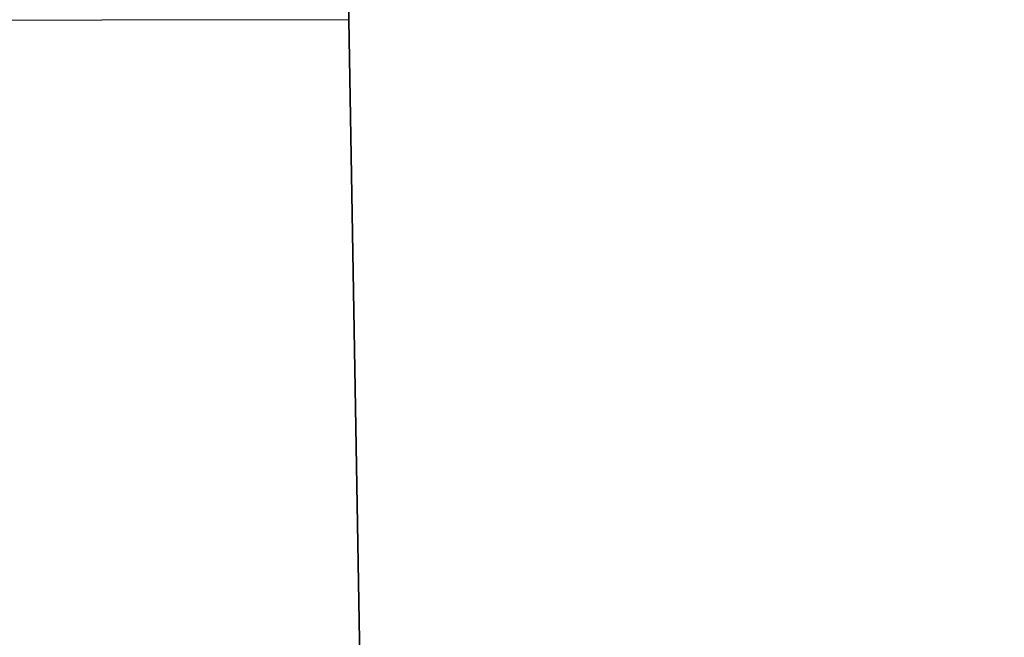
# Model space of a CAD drawing. Header units: millimetres. Extents: x -2852 to 102, y -106 to 97.
# Tile 555 of 656: x -1931.91 to -1929.92, y -6.67 to -5.42. Entities that reach past the tile are written whole.
import ezdxf

# ---------------------------------------------------------------- set-up
doc = ezdxf.new("R2010")
doc.units = ezdxf.units.MM
doc.header["$MEASUREMENT"] = 0
doc.layers.add('IGES level 0', color=252, linetype='Continuous')
doc.layers.add('Predefinito', color=5, linetype='Continuous')

msp = doc.modelspace()

# ---------------------------------------------------------------- linework, layer by layer
at = {"layer": 'IGES level 0'}
for points in [[(-1928.3652, 18.2996), (-1928.8017, 16.4634), (-1929.197, 14.6471), (-1929.5525, 12.8513), (-1929.8698, 11.0767), (-1930.1502, 9.3238), (-1930.3953, 7.5931), (-1930.785, 4.1998), (-1931.0497, 0.8994), (-1931.1997, -2.3065), (-1931.2448, -5.4169)], [(-1928.3652, 18.2996), (-1928.8017, 16.4634), (-1929.197, 14.6471), (-1929.5525, 12.8513), (-1929.8698, 11.0767), (-1930.1502, 9.3238), (-1930.3953, 7.5931), (-1930.785, 4.1998), (-1931.0497, 0.8994), (-1931.1997, -2.3065), (-1931.2448, -5.4169)], [(-1931.2448, -5.4169), (-1931.1997, -2.3065), (-1931.0497, 0.8994), (-1930.785, 4.1998), (-1930.3953, 7.5931), (-1930.1502, 9.3238), (-1929.8698, 11.0767), (-1929.5525, 12.8513), (-1929.197, 14.6471), (-1928.8017, 16.4634), (-1928.3652, 18.2996)], [(-1928.3652, 18.2996), (-1928.8017, 16.4634), (-1929.197, 14.6471), (-1929.5525, 12.8513), (-1929.8698, 11.0767), (-1930.1502, 9.3238), (-1930.3953, 7.5931), (-1930.785, 4.1998), (-1931.0497, 0.8994), (-1931.1997, -2.3065), (-1931.2448, -5.4169)], [(-1931.2448, -5.4169), (-1931.1997, -2.3065), (-1931.0497, 0.8994), (-1930.785, 4.1998), (-1930.3953, 7.5931), (-1930.1502, 9.3238), (-1929.8698, 11.0767), (-1929.5525, 12.8513), (-1929.197, 14.6471), (-1928.8017, 16.4634), (-1928.3652, 18.2996)], [(-1928.3652, 18.2996), (-1928.8017, 16.4634), (-1929.197, 14.6471), (-1929.5525, 12.8513), (-1929.8698, 11.0767), (-1930.1502, 9.3238), (-1930.3953, 7.5931), (-1930.785, 4.1998), (-1931.0497, 0.8994), (-1931.1997, -2.3065), (-1931.2448, -5.4169)], [(-1931.2448, -5.4169), (-1931.1997, -2.3065), (-1931.0497, 0.8994), (-1930.785, 4.1998), (-1930.3953, 7.5931), (-1930.1502, 9.3238), (-1929.8698, 11.0767), (-1929.5525, 12.8513), (-1929.197, 14.6471), (-1928.8017, 16.4634), (-1928.3652, 18.2996)], [(-1928.3652, 18.2996), (-1928.8017, 16.4634), (-1929.197, 14.6471), (-1929.5525, 12.8513), (-1929.8698, 11.0767), (-1930.1502, 9.3238), (-1930.3953, 7.5931), (-1930.785, 4.1998), (-1931.0497, 0.8994), (-1931.1997, -2.3065), (-1931.2448, -5.4169)], [(-1931.2448, -5.4169), (-1931.1997, -2.3065), (-1931.0497, 0.8994), (-1930.785, 4.1998), (-1930.3953, 7.5931), (-1930.1502, 9.3238), (-1929.8698, 11.0767), (-1929.5525, 12.8513), (-1929.197, 14.6471), (-1928.8017, 16.4634), (-1928.3652, 18.2996)], [(-1931.2448, -5.4169), (-1931.1997, -2.3065), (-1931.0497, 0.8994), (-1930.785, 4.1998), (-1930.3953, 7.5931), (-1930.1502, 9.3238), (-1929.8698, 11.0767), (-1929.5525, 12.8513), (-1929.197, 14.6471), (-1928.8017, 16.4634), (-1928.3652, 18.2996)], [(-1928.3652, 18.2996), (-1928.8017, 16.4634), (-1929.197, 14.6471), (-1929.5525, 12.8513), (-1929.8698, 11.0767), (-1930.1502, 9.3238), (-1930.3953, 7.5931), (-1930.785, 4.1998), (-1931.0497, 0.8994), (-1931.1997, -2.3065), (-1931.2448, -5.4169)], [(-1928.3652, 18.2996), (-1928.8017, 16.4634), (-1929.197, 14.6471), (-1929.5525, 12.8513), (-1929.8698, 11.0767), (-1930.1502, 9.3238), (-1930.3953, 7.5931), (-1930.785, 4.1998), (-1931.0497, 0.8994), (-1931.1997, -2.3065), (-1931.2448, -5.4169)], [(-1931.2448, -5.4169), (-1931.1997, -2.3065), (-1931.0497, 0.8994), (-1930.785, 4.1998), (-1930.3953, 7.5931), (-1930.1502, 9.3238), (-1929.8698, 11.0767), (-1929.5525, 12.8513), (-1929.197, 14.6471), (-1928.8017, 16.4634), (-1928.3652, 18.2996)], [(-1928.3652, 18.2996), (-1928.8017, 16.4634), (-1929.197, 14.6471), (-1929.5525, 12.8513), (-1929.8698, 11.0767), (-1930.1502, 9.3238), (-1930.3953, 7.5931), (-1930.785, 4.1998), (-1931.0497, 0.8994), (-1931.1997, -2.3065), (-1931.2448, -5.4169)], [(-1931.2448, -5.4169), (-1931.2011, -2.3522), (-1931.0555, 0.8068), (-1930.7986, 4.0592), (-1930.4203, 7.4036), (-1930.1823, 9.1097), (-1929.9099, 10.8378), (-1929.6018, 12.5875), (-1929.2565, 14.3584), (-1928.8725, 16.1499), (-1928.4484, 17.9613)], [(-1931.2448, -5.4169), (-1931.2011, -2.3522), (-1931.0555, 0.8068), (-1930.7986, 4.0592), (-1930.4203, 7.4036), (-1930.1823, 9.1097), (-1929.9099, 10.8378), (-1929.6018, 12.5875), (-1929.2565, 14.3584), (-1928.8725, 16.1499), (-1928.4484, 17.9613)], [(-1931.2448, -5.4169), (-1933.2448, -5.4196)], [(-1931.2448, -5.4169), (-1933.2448, -5.4196)], [(-1931.2448, -5.4169), (-1931.1912, -8.5272), (-1931.0324, -11.7326), (-1930.7588, -15.0323), (-1930.3598, -18.4246), (-1930.1099, -20.1546), (-1929.8247, -21.9067), (-1929.5025, -23.6804), (-1929.1421, -25.4752), (-1928.7419, -27.2905), (-1928.3003, -29.1255), (-1927.816, -30.9794), (-1927.2873, -32.8515), (-1926.7127, -34.7408), (-1926.0907, -36.6462), (-1925.4197, -38.5666), (-1924.6982, -40.5008), (-1923.9246, -42.4475), (-1923.0973, -44.4051), (-1922.215, -46.3722), (-1921.276, -48.3471), (-1920.279, -50.3281), (-1919.2226, -52.3132)], [(-1931.2448, -5.4169), (-1931.1912, -8.5272), (-1931.0324, -11.7326), (-1930.7588, -15.0323), (-1930.3598, -18.4246), (-1930.1099, -20.1546), (-1929.8247, -21.9067), (-1929.5025, -23.6804), (-1929.1421, -25.4752), (-1928.7419, -27.2905), (-1928.3003, -29.1255), (-1927.816, -30.9794), (-1927.2873, -32.8515), (-1926.7127, -34.7408), (-1926.0907, -36.6462), (-1925.4197, -38.5666), (-1924.6982, -40.5008), (-1923.9246, -42.4475), (-1923.0973, -44.4051), (-1922.215, -46.3722), (-1921.276, -48.3471), (-1920.279, -50.3281), (-1919.2226, -52.3132)], [(-1919.5514, -51.7069), (-1920.5806, -49.7405), (-1921.5516, -47.7792), (-1922.4658, -45.8248), (-1923.3246, -43.8789), (-1924.1296, -41.9432), (-1924.8822, -40.0191), (-1925.5841, -38.1079), (-1926.2366, -36.211), (-1926.8414, -34.3295), (-1927.3999, -32.4644), (-1927.9138, -30.6168), (-1928.3845, -28.7874), (-1928.8135, -26.9772), (-1929.2024, -25.1868), (-1929.5526, -23.4168), (-1929.8655, -21.6679), (-1930.1426, -19.9406), (-1930.3852, -18.2352), (-1930.7727, -14.8918), (-1931.0385, -11.6401), (-1931.1927, -8.4815), (-1931.2448, -5.4169)], [(-1919.2226, -52.3132), (-1920.279, -50.3281), (-1921.276, -48.3471), (-1922.215, -46.3722), (-1923.0973, -44.4051), (-1923.9246, -42.4475), (-1924.6982, -40.5008), (-1925.4197, -38.5666), (-1926.0907, -36.6462), (-1926.7127, -34.7408), (-1927.2873, -32.8515), (-1927.816, -30.9794), (-1928.3003, -29.1255), (-1928.7419, -27.2905), (-1929.1421, -25.4752), (-1929.5025, -23.6804), (-1929.8247, -21.9067), (-1930.1099, -20.1546), (-1930.3598, -18.4246), (-1930.7588, -15.0323), (-1931.0324, -11.7326), (-1931.1912, -8.5272), (-1931.2448, -5.4169)], [(-1931.2448, -5.4169), (-1931.1912, -8.5272), (-1931.0324, -11.7326), (-1930.7588, -15.0323), (-1930.3598, -18.4246), (-1930.1099, -20.1546), (-1929.8247, -21.9067), (-1929.5025, -23.6804), (-1929.1421, -25.4752), (-1928.7419, -27.2905), (-1928.3003, -29.1255), (-1927.816, -30.9794), (-1927.2873, -32.8515), (-1926.7127, -34.7408), (-1926.0907, -36.6462), (-1925.4197, -38.5666), (-1924.6982, -40.5008), (-1923.9246, -42.4475), (-1923.0973, -44.4051), (-1922.215, -46.3722), (-1921.276, -48.3471), (-1920.279, -50.3281), (-1919.2226, -52.3132)], [(-1919.2226, -52.3132), (-1920.279, -50.3281), (-1921.276, -48.3471), (-1922.215, -46.3722), (-1923.0973, -44.4051), (-1923.9246, -42.4475), (-1924.6982, -40.5008), (-1925.4197, -38.5666), (-1926.0907, -36.6462), (-1926.7127, -34.7408), (-1927.2873, -32.8515), (-1927.816, -30.9794), (-1928.3003, -29.1255), (-1928.7419, -27.2905), (-1929.1421, -25.4752), (-1929.5025, -23.6804), (-1929.8247, -21.9067), (-1930.1099, -20.1546), (-1930.3598, -18.4246), (-1930.7588, -15.0323), (-1931.0324, -11.7326), (-1931.1912, -8.5272), (-1931.2448, -5.4169)], [(-1931.2448, -5.4169), (-1931.1912, -8.5272), (-1931.0324, -11.7326), (-1930.7588, -15.0323), (-1930.3598, -18.4246), (-1930.1099, -20.1546), (-1929.8247, -21.9067), (-1929.5025, -23.6804), (-1929.1421, -25.4752), (-1928.7419, -27.2905), (-1928.3003, -29.1255), (-1927.816, -30.9794), (-1927.2873, -32.8515), (-1926.7127, -34.7408), (-1926.0907, -36.6462), (-1925.4197, -38.5666), (-1924.6982, -40.5008), (-1923.9246, -42.4475), (-1923.0973, -44.4051), (-1922.215, -46.3722), (-1921.276, -48.3471), (-1920.279, -50.3281), (-1919.2226, -52.3132)], [(-1919.2226, -52.3132), (-1920.279, -50.3281), (-1921.276, -48.3471), (-1922.215, -46.3722), (-1923.0973, -44.4051), (-1923.9246, -42.4475), (-1924.6982, -40.5008), (-1925.4197, -38.5666), (-1926.0907, -36.6462), (-1926.7127, -34.7408), (-1927.2873, -32.8515), (-1927.816, -30.9794), (-1928.3003, -29.1255), (-1928.7419, -27.2905), (-1929.1421, -25.4752), (-1929.5025, -23.6804), (-1929.8247, -21.9067), (-1930.1099, -20.1546), (-1930.3598, -18.4246), (-1930.7588, -15.0323), (-1931.0324, -11.7326), (-1931.1912, -8.5272), (-1931.2448, -5.4169)], [(-1931.2448, -5.4169), (-1931.1912, -8.5272), (-1931.0324, -11.7326), (-1930.7588, -15.0323), (-1930.3598, -18.4246), (-1930.1099, -20.1546), (-1929.8247, -21.9067), (-1929.5025, -23.6804), (-1929.1421, -25.4752), (-1928.7419, -27.2905), (-1928.3003, -29.1255), (-1927.816, -30.9794), (-1927.2873, -32.8515), (-1926.7127, -34.7408), (-1926.0907, -36.6462), (-1925.4197, -38.5666), (-1924.6982, -40.5008), (-1923.9246, -42.4475), (-1923.0973, -44.4051), (-1922.215, -46.3722), (-1921.276, -48.3471), (-1920.279, -50.3281), (-1919.2226, -52.3132)], [(-1919.2226, -52.3132), (-1920.279, -50.3281), (-1921.276, -48.3471), (-1922.215, -46.3722), (-1923.0973, -44.4051), (-1923.9246, -42.4475), (-1924.6982, -40.5008), (-1925.4197, -38.5666), (-1926.0907, -36.6462), (-1926.7127, -34.7408), (-1927.2873, -32.8515), (-1927.816, -30.9794), (-1928.3003, -29.1255), (-1928.7419, -27.2905), (-1929.1421, -25.4752), (-1929.5025, -23.6804), (-1929.8247, -21.9067), (-1930.1099, -20.1546), (-1930.3598, -18.4246), (-1930.7588, -15.0323), (-1931.0324, -11.7326), (-1931.1912, -8.5272), (-1931.2448, -5.4169)], [(-1919.2226, -52.3132), (-1920.279, -50.3281), (-1921.276, -48.3471), (-1922.215, -46.3722), (-1923.0973, -44.4051), (-1923.9246, -42.4475), (-1924.6982, -40.5008), (-1925.4197, -38.5666), (-1926.0907, -36.6462), (-1926.7127, -34.7408), (-1927.2873, -32.8515), (-1927.816, -30.9794), (-1928.3003, -29.1255), (-1928.7419, -27.2905), (-1929.1421, -25.4752), (-1929.5025, -23.6804), (-1929.8247, -21.9067), (-1930.1099, -20.1546), (-1930.3598, -18.4246), (-1930.7588, -15.0323), (-1931.0324, -11.7326), (-1931.1912, -8.5272), (-1931.2448, -5.4169)], [(-1931.2448, -5.4169), (-1931.1912, -8.5272), (-1931.0324, -11.7326), (-1930.7588, -15.0323), (-1930.3598, -18.4246), (-1930.1099, -20.1546), (-1929.8247, -21.9067), (-1929.5025, -23.6804), (-1929.1421, -25.4752), (-1928.7419, -27.2905), (-1928.3003, -29.1255), (-1927.816, -30.9794), (-1927.2873, -32.8515), (-1926.7127, -34.7408), (-1926.0907, -36.6462), (-1925.4197, -38.5666), (-1924.6982, -40.5008), (-1923.9246, -42.4475), (-1923.0973, -44.4051), (-1922.215, -46.3722), (-1921.276, -48.3471), (-1920.279, -50.3281), (-1919.2226, -52.3132)], [(-1931.2448, -5.4169), (-1931.1912, -8.5272), (-1931.0324, -11.7326), (-1930.7588, -15.0323), (-1930.3598, -18.4246), (-1930.1099, -20.1546), (-1929.8247, -21.9067), (-1929.5025, -23.6804), (-1929.1421, -25.4752), (-1928.7419, -27.2905), (-1928.3003, -29.1255), (-1927.816, -30.9794), (-1927.2873, -32.8515), (-1926.7127, -34.7408), (-1926.0907, -36.6462), (-1925.4197, -38.5666), (-1924.6982, -40.5008), (-1923.9246, -42.4475), (-1923.0973, -44.4051), (-1922.215, -46.3722), (-1921.276, -48.3471), (-1920.279, -50.3281), (-1919.2226, -52.3132)], [(-1919.2226, -52.3132), (-1920.279, -50.3281), (-1921.276, -48.3471), (-1922.215, -46.3722), (-1923.0973, -44.4051), (-1923.9246, -42.4475), (-1924.6982, -40.5008), (-1925.4197, -38.5666), (-1926.0907, -36.6462), (-1926.7127, -34.7408), (-1927.2873, -32.8515), (-1927.816, -30.9794), (-1928.3003, -29.1255), (-1928.7419, -27.2905), (-1929.1421, -25.4752), (-1929.5025, -23.6804), (-1929.8247, -21.9067), (-1930.1099, -20.1546), (-1930.3598, -18.4246), (-1930.7588, -15.0323), (-1931.0324, -11.7326), (-1931.1912, -8.5272), (-1931.2448, -5.4169)], [(-1931.2448, -5.4169), (-1931.1912, -8.5272), (-1931.0324, -11.7326), (-1930.7588, -15.0323), (-1930.3598, -18.4246), (-1930.1099, -20.1546), (-1929.8247, -21.9067), (-1929.5025, -23.6804), (-1929.1421, -25.4752), (-1928.7419, -27.2905), (-1928.3003, -29.1255), (-1927.816, -30.9794), (-1927.2873, -32.8515), (-1926.7127, -34.7408), (-1926.0907, -36.6462), (-1925.4197, -38.5666), (-1924.6982, -40.5008), (-1923.9246, -42.4475), (-1923.0973, -44.4051), (-1922.215, -46.3722), (-1921.276, -48.3471), (-1920.279, -50.3281), (-1919.2226, -52.3132)], [(-1919.5514, -51.7069), (-1920.5806, -49.7405), (-1921.5516, -47.7792), (-1922.4658, -45.8248), (-1923.3246, -43.8789), (-1924.1296, -41.9432), (-1924.8822, -40.0191), (-1925.5841, -38.1079), (-1926.2366, -36.211), (-1926.8414, -34.3295), (-1927.3999, -32.4644), (-1927.9138, -30.6168), (-1928.3845, -28.7874), (-1928.8135, -26.9772), (-1929.2024, -25.1868), (-1929.5526, -23.4168), (-1929.8655, -21.6679), (-1930.1426, -19.9406), (-1930.3852, -18.2352), (-1930.7727, -14.8918), (-1931.0385, -11.6401), (-1931.1927, -8.4815), (-1931.2448, -5.4169)]]:
    msp.add_lwpolyline(points, dxfattribs=at)
at = {"layer": 'IGES level 0', "extrusion": (-0.001367, 0.999999, 0)}
msp.add_lwpolyline([(1931.2504, 44), (1931.2948, 43.9995), (1931.3396, 43.998), (1931.3847, 43.9955), (1931.4301, 43.9919), (1931.4758, 43.9873), (1931.5218, 43.9815), (1931.568, 43.9746), (1931.6143, 43.9666), (1931.6608, 43.9574), (1931.7074, 43.9471), (1931.7541, 43.9355), (1931.8007, 43.9228), (1931.8474, 43.9088), (1931.8939, 43.8937), (1931.9404, 43.8772), (1931.9866, 43.8596), (1932.0327, 43.8407), (1932.0784, 43.8205), (1932.1239, 43.7992), (1932.169, 43.7766), (1932.2137, 43.7527), (1932.2579, 43.7277), (1932.3017, 43.7014), (1932.3448, 43.674), (1932.3874, 43.6454), (1932.4293, 43.6156), (1932.4705, 43.5847), (1932.511, 43.5527), (1932.5507, 43.5196), (1932.5896, 43.4855), (1932.6276, 43.4503), (1932.6646, 43.4142), (1932.7008, 43.3771), (1932.7359, 43.3391), (1932.77, 43.3003), (1932.8031, 43.2606), (1932.8351, 43.2201), (1932.866, 43.1789), (1932.8958, 43.137), (1932.9244, 43.0944), (1932.9519, 43.0512), (1932.9781, 43.0075), (1933.0032, 42.9633), (1933.027, 42.9186), (1933.0496, 42.8735), (1933.071, 42.828), (1933.0911, 42.7822), (1933.11, 42.7362), (1933.1277, 42.6899), (1933.1441, 42.6435), (1933.1593, 42.5969), (1933.1732, 42.5503), (1933.186, 42.5037), (1933.1975, 42.457), (1933.2079, 42.4104), (1933.217, 42.3639), (1933.225, 42.3176), (1933.2319, 42.2714), (1933.2377, 42.2254), (1933.2423, 42.1797), (1933.2459, 42.1343), (1933.2484, 42.0892), (1933.2499, 42.0444), (1933.2504, 42)], dxfattribs=at)
msp.add_lwpolyline([(1931.2504, 44), (1931.2948, 43.9995), (1931.3396, 43.998), (1931.3847, 43.9955), (1931.4301, 43.9919), (1931.4758, 43.9873), (1931.5218, 43.9815), (1931.568, 43.9746), (1931.6143, 43.9666), (1931.6608, 43.9574), (1931.7074, 43.9471), (1931.7541, 43.9355), (1931.8007, 43.9228), (1931.8474, 43.9088), (1931.8939, 43.8937), (1931.9404, 43.8772), (1931.9866, 43.8596), (1932.0327, 43.8407), (1932.0784, 43.8205), (1932.1239, 43.7992), (1932.169, 43.7766), (1932.2137, 43.7527), (1932.2579, 43.7277), (1932.3017, 43.7014), (1932.3448, 43.674), (1932.3874, 43.6454), (1932.4293, 43.6156), (1932.4705, 43.5847), (1932.511, 43.5527), (1932.5507, 43.5196), (1932.5896, 43.4855), (1932.6276, 43.4503), (1932.6646, 43.4142), (1932.7008, 43.3771), (1932.7359, 43.3391), (1932.77, 43.3003), (1932.8031, 43.2606), (1932.8351, 43.2201), (1932.866, 43.1789), (1932.8958, 43.137), (1932.9244, 43.0944), (1932.9519, 43.0512), (1932.9781, 43.0075), (1933.0032, 42.9633), (1933.027, 42.9186), (1933.0496, 42.8735), (1933.071, 42.828), (1933.0911, 42.7822), (1933.11, 42.7362), (1933.1277, 42.6899), (1933.1441, 42.6435), (1933.1593, 42.5969), (1933.1732, 42.5503), (1933.186, 42.5037), (1933.1975, 42.457), (1933.2079, 42.4104), (1933.217, 42.3639), (1933.225, 42.3176), (1933.2319, 42.2714), (1933.2377, 42.2254), (1933.2423, 42.1797), (1933.2459, 42.1343), (1933.2484, 42.0892), (1933.2499, 42.0444), (1933.2504, 42)], dxfattribs=at)
at = {"layer": 'IGES level 0', "extrusion": (1, 0, 0)}
msp.add_lwpolyline([(-5.4169, 42), (-5.4169, 0)], dxfattribs=at)
msp.add_lwpolyline([(-5.4169, 42), (-5.4169, 0)], dxfattribs=at)
at = {"layer": 'Predefinito', "extrusion": (0.430193, 0.00058807, 0.902737)}
msp.add_lwpolyline([(-1.5243, 2153.3623), (-1.369, 2153.3641), (-1.2123, 2153.3693), (-1.0544, 2153.3781), (-0.8953, 2153.3907), (-0.7353, 2153.4069), (-0.5745, 2153.4271), (-0.4128, 2153.4511), (-0.2506, 2153.4792), (-0.0879, 2153.5113), (0.0752, 2153.5475), (0.2385, 2153.5879), (0.4018, 2153.6325), (0.565, 2153.6814), (0.7279, 2153.7346), (0.8904, 2153.792), (1.0523, 2153.8538), (1.2135, 2153.92), (1.3737, 2153.9904), (1.5329, 2154.0652), (1.6907, 2154.1444), (1.8472, 2154.2278), (2.002, 2154.3154), (2.155, 2154.4073), (2.3061, 2154.5034), (2.4551, 2154.6035), (2.6018, 2154.7077), (2.7461, 2154.8159), (2.8878, 2154.9279), (3.0267, 2155.0437), (3.1627, 2155.1631), (3.2956, 2155.2861), (3.4254, 2155.4126), (3.5519, 2155.5424), (3.6749, 2155.6753), (3.7944, 2155.8113), (3.9101, 2155.9503), (4.0222, 2156.0919), (4.1303, 2156.2362), (4.2345, 2156.3829), (4.3346, 2156.5319), (4.4307, 2156.683), (4.5226, 2156.836), (4.6102, 2156.9908), (4.6937, 2157.1473), (4.7728, 2157.3051), (4.8476, 2157.4643), (4.9181, 2157.6245), (4.9842, 2157.7857), (5.046, 2157.9476), (5.1034, 2158.1101), (5.1566, 2158.273), (5.2055, 2158.4362), (5.2501, 2158.5995), (5.2905, 2158.7628), (5.3267, 2158.9259), (5.3588, 2159.0886), (5.3869, 2159.2508), (5.4109, 2159.4125), (5.4311, 2159.5734), (5.4474, 2159.7334), (5.4599, 2159.8924), (5.4687, 2160.0503), (5.4739, 2160.207), (5.4757, 2160.3623), (5.4739, 2160.5177), (5.4687, 2160.6744), (5.4599, 2160.8323), (5.4474, 2160.9913), (5.4311, 2161.1513), (5.4109, 2161.3122), (5.3869, 2161.4738), (5.3588, 2161.6361), (5.3267, 2161.7988), (5.2905, 2161.9619), (5.2501, 2162.1251), (5.2055, 2162.2884), (5.1566, 2162.4516), (5.1034, 2162.6146), (5.046, 2162.7771), (4.9842, 2162.939), (4.9181, 2163.1002), (4.8476, 2163.2604), (4.7728, 2163.4195), (4.6937, 2163.5774), (4.6102, 2163.7338), (4.5226, 2163.8887), (4.4307, 2164.0417), (4.3346, 2164.1928), (4.2345, 2164.3418), (4.1303, 2164.4885), (4.0222, 2164.6328), (3.9101, 2164.7744), (3.7944, 2164.9133), (3.6749, 2165.0493), (3.5519, 2165.1823), (3.4254, 2165.3121), (3.2956, 2165.4385), (3.1627, 2165.5616), (3.0267, 2165.681), (2.8878, 2165.7968), (2.7461, 2165.9088), (2.6018, 2166.017), (2.4551, 2166.1212), (2.3061, 2166.2213), (2.155, 2166.3174), (2.002, 2166.4092), (1.8472, 2166.4969), (1.6907, 2166.5803), (1.5329, 2166.6594), (1.3737, 2166.7343), (1.2135, 2166.8047), (1.0523, 2166.8709), (0.8904, 2166.9327), (0.7279, 2166.9901), (0.565, 2167.0433), (0.4018, 2167.0921), (0.2385, 2167.1367), (0.0752, 2167.1771), (-0.0879, 2167.2134), (-0.2506, 2167.2455), (-0.4128, 2167.2735), (-0.5745, 2167.2976), (-0.7353, 2167.3177), (-0.8953, 2167.334), (-1.0544, 2167.3465), (-1.2123, 2167.3554), (-1.369, 2167.3606), (-1.5243, 2167.3623), (-1.6797, 2167.3606), (-1.8364, 2167.3554), (-1.9943, 2167.3465), (-2.1533, 2167.334), (-2.3133, 2167.3177), (-2.4742, 2167.2976), (-2.6358, 2167.2735), (-2.7981, 2167.2455), (-2.9608, 2167.2134), (-3.1239, 2167.1771), (-3.2871, 2167.1367), (-3.4504, 2167.0921), (-3.6136, 2167.0433), (-3.7766, 2166.9901), (-3.9391, 2166.9327), (-4.101, 2166.8709), (-4.2622, 2166.8047), (-4.4224, 2166.7343), (-4.5815, 2166.6594), (-4.7394, 2166.5803), (-4.8958, 2166.4969), (-5.0507, 2166.4092), (-5.2037, 2166.3174), (-5.3548, 2166.2213), (-5.5038, 2166.1212), (-5.6505, 2166.017), (-5.7948, 2165.9088), (-5.9364, 2165.7968), (-6.0753, 2165.681), (-6.2113, 2165.5616), (-6.3443, 2165.4385), (-6.4741, 2165.3121), (-6.6005, 2165.1823), (-6.7236, 2165.0493), (-6.843, 2164.9133), (-6.9588, 2164.7744), (-7.0708, 2164.6328), (-7.179, 2164.4885), (-7.2831, 2164.3418), (-7.3833, 2164.1928), (-7.4793, 2164.0417), (-7.5712, 2163.8887), (-7.6589, 2163.7338), (-7.7423, 2163.5774), (-7.8214, 2163.4195), (-7.8962, 2163.2604), (-7.9667, 2163.1002), (-8.0328, 2162.939), (-8.0946, 2162.7771), (-8.1521, 2162.6146), (-8.2053, 2162.4516), (-8.2541, 2162.2884), (-8.2987, 2162.1251), (-8.3391, 2161.9619), (-8.3754, 2161.7988), (-8.4075, 2161.6361), (-8.4355, 2161.4738), (-8.4596, 2161.3122), (-8.4797, 2161.1513), (-8.496, 2160.9913), (-8.5085, 2160.8323), (-8.5174, 2160.6744), (-8.5226, 2160.5177), (-8.5243, 2160.3623), (-8.5226, 2160.207), (-8.5174, 2160.0503), (-8.5085, 2159.8924), (-8.496, 2159.7334), (-8.4797, 2159.5734), (-8.4596, 2159.4125), (-8.4355, 2159.2508), (-8.4075, 2159.0886), (-8.3754, 2158.9259), (-8.3391, 2158.7628), (-8.2987, 2158.5995), (-8.2541, 2158.4362), (-8.2053, 2158.273), (-8.1521, 2158.1101), (-8.0946, 2157.9476), (-8.0328, 2157.7857), (-7.9667, 2157.6245), (-7.8962, 2157.4643), (-7.8214, 2157.3051), (-7.7423, 2157.1473), (-7.6589, 2156.9908), (-7.5712, 2156.836), (-7.4793, 2156.683), (-7.3833, 2156.5319), (-7.2831, 2156.3829), (-7.179, 2156.2362), (-7.0708, 2156.0919), (-6.9588, 2155.9503), (-6.843, 2155.8113), (-6.7236, 2155.6753), (-6.6005, 2155.5424), (-6.4741, 2155.4126), (-6.3443, 2155.2861), (-6.2113, 2155.1631), (-6.0753, 2155.0437), (-5.9364, 2154.9279), (-5.7948, 2154.8159), (-5.6505, 2154.7077), (-5.5038, 2154.6035), (-5.3548, 2154.5034), (-5.2037, 2154.4073), (-5.0507, 2154.3154), (-4.8958, 2154.2278), (-4.7394, 2154.1444), (-4.5815, 2154.0652), (-4.4224, 2153.9904), (-4.2622, 2153.92), (-4.101, 2153.8538), (-3.9391, 2153.792), (-3.7766, 2153.7346), (-3.6136, 2153.6814), (-3.4504, 2153.6325), (-3.2871, 2153.5879), (-3.1239, 2153.5475), (-2.9608, 2153.5113), (-2.7981, 2153.4792), (-2.6358, 2153.4511), (-2.4742, 2153.4271), (-2.3133, 2153.4069), (-2.1533, 2153.3907), (-1.9943, 2153.3781), (-1.8364, 2153.3693), (-1.6797, 2153.3641), (-1.5243, 2153.3623)], dxfattribs=at)
msp.add_lwpolyline([(-1.5243, 2153.3623), (-1.369, 2153.3641), (-1.2123, 2153.3693), (-1.0544, 2153.3781), (-0.8953, 2153.3907), (-0.7353, 2153.4069), (-0.5745, 2153.4271), (-0.4128, 2153.4511), (-0.2506, 2153.4792), (-0.0879, 2153.5113), (0.0752, 2153.5475), (0.2385, 2153.5879), (0.4018, 2153.6325), (0.565, 2153.6814), (0.7279, 2153.7346), (0.8904, 2153.792), (1.0523, 2153.8538), (1.2135, 2153.92), (1.3737, 2153.9904), (1.5329, 2154.0652), (1.6907, 2154.1444), (1.8472, 2154.2278), (2.002, 2154.3154), (2.155, 2154.4073), (2.3061, 2154.5034), (2.4551, 2154.6035), (2.6018, 2154.7077), (2.7461, 2154.8159), (2.8878, 2154.9279), (3.0267, 2155.0437), (3.1627, 2155.1631), (3.2956, 2155.2861), (3.4254, 2155.4126), (3.5519, 2155.5424), (3.6749, 2155.6753), (3.7944, 2155.8113), (3.9101, 2155.9503), (4.0222, 2156.0919), (4.1303, 2156.2362), (4.2345, 2156.3829), (4.3346, 2156.5319), (4.4307, 2156.683), (4.5226, 2156.836), (4.6102, 2156.9908), (4.6937, 2157.1473), (4.7728, 2157.3051), (4.8476, 2157.4643), (4.9181, 2157.6245), (4.9842, 2157.7857), (5.046, 2157.9476), (5.1034, 2158.1101), (5.1566, 2158.273), (5.2055, 2158.4362), (5.2501, 2158.5995), (5.2905, 2158.7628), (5.3267, 2158.9259), (5.3588, 2159.0886), (5.3869, 2159.2508), (5.4109, 2159.4125), (5.4311, 2159.5734), (5.4474, 2159.7334), (5.4599, 2159.8924), (5.4687, 2160.0503), (5.4739, 2160.207), (5.4757, 2160.3623), (5.4739, 2160.5177), (5.4687, 2160.6744), (5.4599, 2160.8323), (5.4474, 2160.9913), (5.4311, 2161.1513), (5.4109, 2161.3122), (5.3869, 2161.4738), (5.3588, 2161.6361), (5.3267, 2161.7988), (5.2905, 2161.9619), (5.2501, 2162.1251), (5.2055, 2162.2884), (5.1566, 2162.4516), (5.1034, 2162.6146), (5.046, 2162.7771), (4.9842, 2162.939), (4.9181, 2163.1002), (4.8476, 2163.2604), (4.7728, 2163.4195), (4.6937, 2163.5774), (4.6102, 2163.7338), (4.5226, 2163.8887), (4.4307, 2164.0417), (4.3346, 2164.1928), (4.2345, 2164.3418), (4.1303, 2164.4885), (4.0222, 2164.6328), (3.9101, 2164.7744), (3.7944, 2164.9133), (3.6749, 2165.0493), (3.5519, 2165.1823), (3.4254, 2165.3121), (3.2956, 2165.4385), (3.1627, 2165.5616), (3.0267, 2165.681), (2.8878, 2165.7968), (2.7461, 2165.9088), (2.6018, 2166.017), (2.4551, 2166.1212), (2.3061, 2166.2213), (2.155, 2166.3174), (2.002, 2166.4092), (1.8472, 2166.4969), (1.6907, 2166.5803), (1.5329, 2166.6594), (1.3737, 2166.7343), (1.2135, 2166.8047), (1.0523, 2166.8709), (0.8904, 2166.9327), (0.7279, 2166.9901), (0.565, 2167.0433), (0.4018, 2167.0921), (0.2385, 2167.1367), (0.0752, 2167.1771), (-0.0879, 2167.2134), (-0.2506, 2167.2455), (-0.4128, 2167.2735), (-0.5745, 2167.2976), (-0.7353, 2167.3177), (-0.8953, 2167.334), (-1.0544, 2167.3465), (-1.2123, 2167.3554), (-1.369, 2167.3606), (-1.5243, 2167.3623), (-1.6797, 2167.3606), (-1.8364, 2167.3554), (-1.9943, 2167.3465), (-2.1533, 2167.334), (-2.3133, 2167.3177), (-2.4742, 2167.2976), (-2.6358, 2167.2735), (-2.7981, 2167.2455), (-2.9608, 2167.2134), (-3.1239, 2167.1771), (-3.2871, 2167.1367), (-3.4504, 2167.0921), (-3.6136, 2167.0433), (-3.7766, 2166.9901), (-3.9391, 2166.9327), (-4.101, 2166.8709), (-4.2622, 2166.8047), (-4.4224, 2166.7343), (-4.5815, 2166.6594), (-4.7394, 2166.5803), (-4.8958, 2166.4969), (-5.0507, 2166.4092), (-5.2037, 2166.3174), (-5.3548, 2166.2213), (-5.5038, 2166.1212), (-5.6505, 2166.017), (-5.7948, 2165.9088), (-5.9364, 2165.7968), (-6.0753, 2165.681), (-6.2113, 2165.5616), (-6.3443, 2165.4385), (-6.4741, 2165.3121), (-6.6005, 2165.1823), (-6.7236, 2165.0493), (-6.843, 2164.9133), (-6.9588, 2164.7744), (-7.0708, 2164.6328), (-7.179, 2164.4885), (-7.2831, 2164.3418), (-7.3833, 2164.1928), (-7.4793, 2164.0417), (-7.5712, 2163.8887), (-7.6589, 2163.7338), (-7.7423, 2163.5774), (-7.8214, 2163.4195), (-7.8962, 2163.2604), (-7.9667, 2163.1002), (-8.0328, 2162.939), (-8.0946, 2162.7771), (-8.1521, 2162.6146), (-8.2053, 2162.4516), (-8.2541, 2162.2884), (-8.2987, 2162.1251), (-8.3391, 2161.9619), (-8.3754, 2161.7988), (-8.4075, 2161.6361), (-8.4355, 2161.4738), (-8.4596, 2161.3122), (-8.4797, 2161.1513), (-8.496, 2160.9913), (-8.5085, 2160.8323), (-8.5174, 2160.6744), (-8.5226, 2160.5177), (-8.5243, 2160.3623), (-8.5226, 2160.207), (-8.5174, 2160.0503), (-8.5085, 2159.8924), (-8.496, 2159.7334), (-8.4797, 2159.5734), (-8.4596, 2159.4125), (-8.4355, 2159.2508), (-8.4075, 2159.0886), (-8.3754, 2158.9259), (-8.3391, 2158.7628), (-8.2987, 2158.5995), (-8.2541, 2158.4362), (-8.2053, 2158.273), (-8.1521, 2158.1101), (-8.0946, 2157.9476), (-8.0328, 2157.7857), (-7.9667, 2157.6245), (-7.8962, 2157.4643), (-7.8214, 2157.3051), (-7.7423, 2157.1473), (-7.6589, 2156.9908), (-7.5712, 2156.836), (-7.4793, 2156.683), (-7.3833, 2156.5319), (-7.2831, 2156.3829), (-7.179, 2156.2362), (-7.0708, 2156.0919), (-6.9588, 2155.9503), (-6.843, 2155.8113), (-6.7236, 2155.6753), (-6.6005, 2155.5424), (-6.4741, 2155.4126), (-6.3443, 2155.2861), (-6.2113, 2155.1631), (-6.0753, 2155.0437), (-5.9364, 2154.9279), (-5.7948, 2154.8159), (-5.6505, 2154.7077), (-5.5038, 2154.6035), (-5.3548, 2154.5034), (-5.2037, 2154.4073), (-5.0507, 2154.3154), (-4.8958, 2154.2278), (-4.7394, 2154.1444), (-4.5815, 2154.0652), (-4.4224, 2153.9904), (-4.2622, 2153.92), (-4.101, 2153.8538), (-3.9391, 2153.792), (-3.7766, 2153.7346), (-3.6136, 2153.6814), (-3.4504, 2153.6325), (-3.2871, 2153.5879), (-3.1239, 2153.5475), (-2.9608, 2153.5113), (-2.7981, 2153.4792), (-2.6358, 2153.4511), (-2.4742, 2153.4271), (-2.3133, 2153.4069), (-2.1533, 2153.3907), (-1.9943, 2153.3781), (-1.8364, 2153.3693), (-1.6797, 2153.3641), (-1.5243, 2153.3623)], dxfattribs=at)
at = {"layer": 'Predefinito', "extrusion": (0.434615, 0.000594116, 0.900616)}
msp.add_lwpolyline([(-1.5243, 2154.3353), (-1.369, 2154.337), (-1.2123, 2154.3422), (-1.0544, 2154.3511), (-0.8953, 2154.3636), (-0.7353, 2154.3799), (-0.5745, 2154.4), (-0.4128, 2154.4241), (-0.2506, 2154.4521), (-0.0879, 2154.4843), (0.0752, 2154.5205), (0.2385, 2154.5609), (0.4018, 2154.6055), (0.565, 2154.6544), (0.7279, 2154.7075), (0.8904, 2154.765), (1.0523, 2154.8268), (1.2135, 2154.8929), (1.3737, 2154.9634), (1.5329, 2155.0382), (1.6907, 2155.1173), (1.8472, 2155.2007), (2.002, 2155.2884), (2.155, 2155.3803), (2.3061, 2155.4763), (2.4551, 2155.5765), (2.6018, 2155.6807), (2.7461, 2155.7888), (2.8878, 2155.9008), (3.0267, 2156.0166), (3.1627, 2156.1361), (3.2956, 2156.2591), (3.4254, 2156.3855), (3.5519, 2156.5153), (3.6749, 2156.6483), (3.7944, 2156.7843), (3.9101, 2156.9232), (4.0222, 2157.0649), (4.1303, 2157.2091), (4.2345, 2157.3558), (4.3346, 2157.5048), (4.4307, 2157.6559), (4.5226, 2157.809), (4.6102, 2157.9638), (4.6937, 2158.1202), (4.7728, 2158.2781), (4.8476, 2158.4372), (4.9181, 2158.5975), (4.9842, 2158.7586), (5.046, 2158.9205), (5.1034, 2159.083), (5.1566, 2159.246), (5.2055, 2159.4092), (5.2501, 2159.5725), (5.2905, 2159.7358), (5.3267, 2159.8988), (5.3588, 2160.0615), (5.3869, 2160.2238), (5.4109, 2160.3854), (5.4311, 2160.5463), (5.4474, 2160.7063), (5.4599, 2160.8653), (5.4687, 2161.0232), (5.4739, 2161.1799), (5.4757, 2161.3353), (5.4739, 2161.4907), (5.4687, 2161.6473), (5.4599, 2161.8053), (5.4474, 2161.9643), (5.4311, 2162.1243), (5.4109, 2162.2852), (5.3869, 2162.4468), (5.3588, 2162.609), (5.3267, 2162.7718), (5.2905, 2162.9348), (5.2501, 2163.0981), (5.2055, 2163.2614), (5.1566, 2163.4246), (5.1034, 2163.5875), (5.046, 2163.75), (4.9842, 2163.912), (4.9181, 2164.0731), (4.8476, 2164.2333), (4.7728, 2164.3925), (4.6937, 2164.5503), (4.6102, 2164.7068), (4.5226, 2164.8616), (4.4307, 2165.0147), (4.3346, 2165.1658), (4.2345, 2165.3147), (4.1303, 2165.4614), (4.0222, 2165.6057), (3.9101, 2165.7474), (3.7944, 2165.8863), (3.6749, 2166.0223), (3.5519, 2166.1553), (3.4254, 2166.285), (3.2956, 2166.4115), (3.1627, 2166.5345), (3.0267, 2166.654), (2.8878, 2166.7698), (2.7461, 2166.8818), (2.6018, 2166.9899), (2.4551, 2167.0941), (2.3061, 2167.1943), (2.155, 2167.2903), (2.002, 2167.3822), (1.8472, 2167.4699), (1.6907, 2167.5533), (1.5329, 2167.6324), (1.3737, 2167.7072), (1.2135, 2167.7777), (1.0523, 2167.8438), (0.8904, 2167.9056), (0.7279, 2167.9631), (0.565, 2168.0162), (0.4018, 2168.0651), (0.2385, 2168.1097), (0.0752, 2168.1501), (-0.0879, 2168.1863), (-0.2506, 2168.2184), (-0.4128, 2168.2465), (-0.5745, 2168.2705), (-0.7353, 2168.2907), (-0.8953, 2168.307), (-1.0544, 2168.3195), (-1.2123, 2168.3283), (-1.369, 2168.3336), (-1.5243, 2168.3353), (-1.6797, 2168.3336), (-1.8364, 2168.3283), (-1.9943, 2168.3195), (-2.1533, 2168.307), (-2.3133, 2168.2907), (-2.4742, 2168.2705), (-2.6358, 2168.2465), (-2.7981, 2168.2184), (-2.9608, 2168.1863), (-3.1239, 2168.1501), (-3.2871, 2168.1097), (-3.4504, 2168.0651), (-3.6136, 2168.0162), (-3.7766, 2167.9631), (-3.9391, 2167.9056), (-4.101, 2167.8438), (-4.2622, 2167.7777), (-4.4224, 2167.7072), (-4.5815, 2167.6324), (-4.7394, 2167.5533), (-4.8958, 2167.4699), (-5.0507, 2167.3822), (-5.2037, 2167.2903), (-5.3548, 2167.1943), (-5.5038, 2167.0941), (-5.6505, 2166.9899), (-5.7948, 2166.8818), (-5.9364, 2166.7698), (-6.0753, 2166.654), (-6.2113, 2166.5345), (-6.3443, 2166.4115), (-6.4741, 2166.285), (-6.6005, 2166.1553), (-6.7236, 2166.0223), (-6.843, 2165.8863), (-6.9588, 2165.7474), (-7.0708, 2165.6057), (-7.179, 2165.4614), (-7.2831, 2165.3147), (-7.3833, 2165.1658), (-7.4793, 2165.0147), (-7.5712, 2164.8616), (-7.6589, 2164.7068), (-7.7423, 2164.5503), (-7.8214, 2164.3925), (-7.8962, 2164.2333), (-7.9667, 2164.0731), (-8.0328, 2163.912), (-8.0946, 2163.75), (-8.1521, 2163.5875), (-8.2053, 2163.4246), (-8.2541, 2163.2614), (-8.2987, 2163.0981), (-8.3391, 2162.9348), (-8.3754, 2162.7718), (-8.4075, 2162.609), (-8.4355, 2162.4468), (-8.4596, 2162.2852), (-8.4797, 2162.1243), (-8.496, 2161.9643), (-8.5085, 2161.8053), (-8.5174, 2161.6473), (-8.5226, 2161.4907), (-8.5243, 2161.3353), (-8.5226, 2161.1799), (-8.5174, 2161.0232), (-8.5085, 2160.8653), (-8.496, 2160.7063), (-8.4797, 2160.5463), (-8.4596, 2160.3854), (-8.4355, 2160.2238), (-8.4075, 2160.0615), (-8.3754, 2159.8988), (-8.3391, 2159.7358), (-8.2987, 2159.5725), (-8.2541, 2159.4092), (-8.2053, 2159.246), (-8.1521, 2159.083), (-8.0946, 2158.9205), (-8.0328, 2158.7586), (-7.9667, 2158.5975), (-7.8962, 2158.4372), (-7.8214, 2158.2781), (-7.7423, 2158.1202), (-7.6589, 2157.9638), (-7.5712, 2157.809), (-7.4793, 2157.6559), (-7.3833, 2157.5048), (-7.2831, 2157.3558), (-7.179, 2157.2091), (-7.0708, 2157.0649), (-6.9588, 2156.9232), (-6.843, 2156.7843), (-6.7236, 2156.6483), (-6.6005, 2156.5153), (-6.4741, 2156.3855), (-6.3443, 2156.2591), (-6.2113, 2156.1361), (-6.0753, 2156.0166), (-5.9364, 2155.9008), (-5.7948, 2155.7888), (-5.6505, 2155.6807), (-5.5038, 2155.5765), (-5.3548, 2155.4763), (-5.2037, 2155.3803), (-5.0507, 2155.2884), (-4.8958, 2155.2007), (-4.7394, 2155.1173), (-4.5815, 2155.0382), (-4.4224, 2154.9634), (-4.2622, 2154.8929), (-4.101, 2154.8268), (-3.9391, 2154.765), (-3.7766, 2154.7075), (-3.6136, 2154.6544), (-3.4504, 2154.6055), (-3.2871, 2154.5609), (-3.1239, 2154.5205), (-2.9608, 2154.4843), (-2.7981, 2154.4521), (-2.6358, 2154.4241), (-2.4742, 2154.4), (-2.3133, 2154.3799), (-2.1533, 2154.3636), (-1.9943, 2154.3511), (-1.8364, 2154.3422), (-1.6797, 2154.337), (-1.5243, 2154.3353)], dxfattribs=at)
msp.add_lwpolyline([(-1.5243, 2154.3353), (-1.369, 2154.337), (-1.2123, 2154.3422), (-1.0544, 2154.3511), (-0.8953, 2154.3636), (-0.7353, 2154.3799), (-0.5745, 2154.4), (-0.4128, 2154.4241), (-0.2506, 2154.4521), (-0.0879, 2154.4843), (0.0752, 2154.5205), (0.2385, 2154.5609), (0.4018, 2154.6055), (0.565, 2154.6544), (0.7279, 2154.7075), (0.8904, 2154.765), (1.0523, 2154.8268), (1.2135, 2154.8929), (1.3737, 2154.9634), (1.5329, 2155.0382), (1.6907, 2155.1173), (1.8472, 2155.2007), (2.002, 2155.2884), (2.155, 2155.3803), (2.3061, 2155.4763), (2.4551, 2155.5765), (2.6018, 2155.6807), (2.7461, 2155.7888), (2.8878, 2155.9008), (3.0267, 2156.0166), (3.1627, 2156.1361), (3.2956, 2156.2591), (3.4254, 2156.3855), (3.5519, 2156.5153), (3.6749, 2156.6483), (3.7944, 2156.7843), (3.9101, 2156.9232), (4.0222, 2157.0649), (4.1303, 2157.2091), (4.2345, 2157.3558), (4.3346, 2157.5048), (4.4307, 2157.6559), (4.5226, 2157.809), (4.6102, 2157.9638), (4.6937, 2158.1202), (4.7728, 2158.2781), (4.8476, 2158.4372), (4.9181, 2158.5975), (4.9842, 2158.7586), (5.046, 2158.9205), (5.1034, 2159.083), (5.1566, 2159.246), (5.2055, 2159.4092), (5.2501, 2159.5725), (5.2905, 2159.7358), (5.3267, 2159.8988), (5.3588, 2160.0615), (5.3869, 2160.2238), (5.4109, 2160.3854), (5.4311, 2160.5463), (5.4474, 2160.7063), (5.4599, 2160.8653), (5.4687, 2161.0232), (5.4739, 2161.1799), (5.4757, 2161.3353), (5.4739, 2161.4907), (5.4687, 2161.6473), (5.4599, 2161.8053), (5.4474, 2161.9643), (5.4311, 2162.1243), (5.4109, 2162.2852), (5.3869, 2162.4468), (5.3588, 2162.609), (5.3267, 2162.7718), (5.2905, 2162.9348), (5.2501, 2163.0981), (5.2055, 2163.2614), (5.1566, 2163.4246), (5.1034, 2163.5875), (5.046, 2163.75), (4.9842, 2163.912), (4.9181, 2164.0731), (4.8476, 2164.2333), (4.7728, 2164.3925), (4.6937, 2164.5503), (4.6102, 2164.7068), (4.5226, 2164.8616), (4.4307, 2165.0147), (4.3346, 2165.1658), (4.2345, 2165.3147), (4.1303, 2165.4614), (4.0222, 2165.6057), (3.9101, 2165.7474), (3.7944, 2165.8863), (3.6749, 2166.0223), (3.5519, 2166.1553), (3.4254, 2166.285), (3.2956, 2166.4115), (3.1627, 2166.5345), (3.0267, 2166.654), (2.8878, 2166.7698), (2.7461, 2166.8818), (2.6018, 2166.9899), (2.4551, 2167.0941), (2.3061, 2167.1943), (2.155, 2167.2903), (2.002, 2167.3822), (1.8472, 2167.4699), (1.6907, 2167.5533), (1.5329, 2167.6324), (1.3737, 2167.7072), (1.2135, 2167.7777), (1.0523, 2167.8438), (0.8904, 2167.9056), (0.7279, 2167.9631), (0.565, 2168.0162), (0.4018, 2168.0651), (0.2385, 2168.1097), (0.0752, 2168.1501), (-0.0879, 2168.1863), (-0.2506, 2168.2184), (-0.4128, 2168.2465), (-0.5745, 2168.2705), (-0.7353, 2168.2907), (-0.8953, 2168.307), (-1.0544, 2168.3195), (-1.2123, 2168.3283), (-1.369, 2168.3336), (-1.5243, 2168.3353), (-1.6797, 2168.3336), (-1.8364, 2168.3283), (-1.9943, 2168.3195), (-2.1533, 2168.307), (-2.3133, 2168.2907), (-2.4742, 2168.2705), (-2.6358, 2168.2465), (-2.7981, 2168.2184), (-2.9608, 2168.1863), (-3.1239, 2168.1501), (-3.2871, 2168.1097), (-3.4504, 2168.0651), (-3.6136, 2168.0162), (-3.7766, 2167.9631), (-3.9391, 2167.9056), (-4.101, 2167.8438), (-4.2622, 2167.7777), (-4.4224, 2167.7072), (-4.5815, 2167.6324), (-4.7394, 2167.5533), (-4.8958, 2167.4699), (-5.0507, 2167.3822), (-5.2037, 2167.2903), (-5.3548, 2167.1943), (-5.5038, 2167.0941), (-5.6505, 2166.9899), (-5.7948, 2166.8818), (-5.9364, 2166.7698), (-6.0753, 2166.654), (-6.2113, 2166.5345), (-6.3443, 2166.4115), (-6.4741, 2166.285), (-6.6005, 2166.1553), (-6.7236, 2166.0223), (-6.843, 2165.8863), (-6.9588, 2165.7474), (-7.0708, 2165.6057), (-7.179, 2165.4614), (-7.2831, 2165.3147), (-7.3833, 2165.1658), (-7.4793, 2165.0147), (-7.5712, 2164.8616), (-7.6589, 2164.7068), (-7.7423, 2164.5503), (-7.8214, 2164.3925), (-7.8962, 2164.2333), (-7.9667, 2164.0731), (-8.0328, 2163.912), (-8.0946, 2163.75), (-8.1521, 2163.5875), (-8.2053, 2163.4246), (-8.2541, 2163.2614), (-8.2987, 2163.0981), (-8.3391, 2162.9348), (-8.3754, 2162.7718), (-8.4075, 2162.609), (-8.4355, 2162.4468), (-8.4596, 2162.2852), (-8.4797, 2162.1243), (-8.496, 2161.9643), (-8.5085, 2161.8053), (-8.5174, 2161.6473), (-8.5226, 2161.4907), (-8.5243, 2161.3353), (-8.5226, 2161.1799), (-8.5174, 2161.0232), (-8.5085, 2160.8653), (-8.496, 2160.7063), (-8.4797, 2160.5463), (-8.4596, 2160.3854), (-8.4355, 2160.2238), (-8.4075, 2160.0615), (-8.3754, 2159.8988), (-8.3391, 2159.7358), (-8.2987, 2159.5725), (-8.2541, 2159.4092), (-8.2053, 2159.246), (-8.1521, 2159.083), (-8.0946, 2158.9205), (-8.0328, 2158.7586), (-7.9667, 2158.5975), (-7.8962, 2158.4372), (-7.8214, 2158.2781), (-7.7423, 2158.1202), (-7.6589, 2157.9638), (-7.5712, 2157.809), (-7.4793, 2157.6559), (-7.3833, 2157.5048), (-7.2831, 2157.3558), (-7.179, 2157.2091), (-7.0708, 2157.0649), (-6.9588, 2156.9232), (-6.843, 2156.7843), (-6.7236, 2156.6483), (-6.6005, 2156.5153), (-6.4741, 2156.3855), (-6.3443, 2156.2591), (-6.2113, 2156.1361), (-6.0753, 2156.0166), (-5.9364, 2155.9008), (-5.7948, 2155.7888), (-5.6505, 2155.6807), (-5.5038, 2155.5765), (-5.3548, 2155.4763), (-5.2037, 2155.3803), (-5.0507, 2155.2884), (-4.8958, 2155.2007), (-4.7394, 2155.1173), (-4.5815, 2155.0382), (-4.4224, 2154.9634), (-4.2622, 2154.8929), (-4.101, 2154.8268), (-3.9391, 2154.765), (-3.7766, 2154.7075), (-3.6136, 2154.6544), (-3.4504, 2154.6055), (-3.2871, 2154.5609), (-3.1239, 2154.5205), (-2.9608, 2154.4843), (-2.7981, 2154.4521), (-2.6358, 2154.4241), (-2.4742, 2154.4), (-2.3133, 2154.3799), (-2.1533, 2154.3636), (-1.9943, 2154.3511), (-1.8364, 2154.3422), (-1.6797, 2154.337), (-1.5243, 2154.3353)], dxfattribs=at)

doc.saveas('drawing.dxf')
